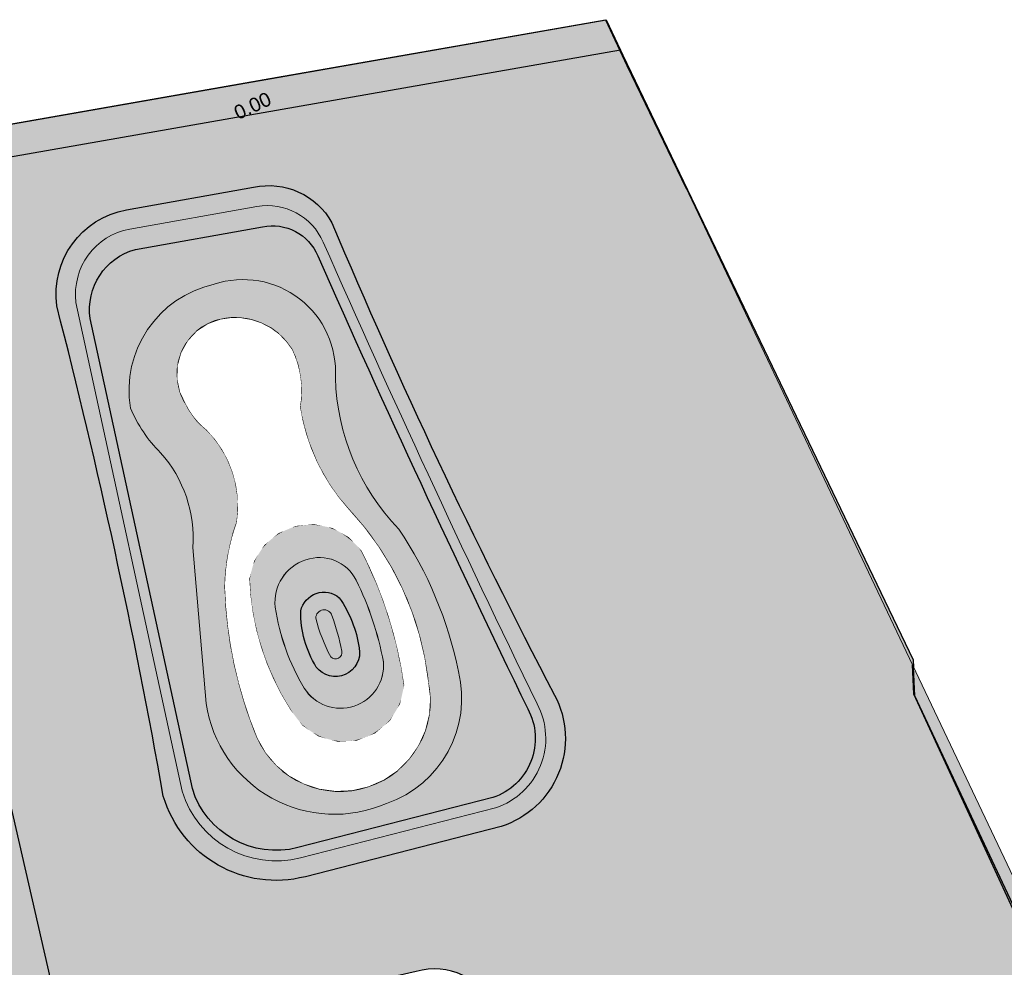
# Model space of a CAD drawing. Header units: metres. Extents: x -862 to 1262, y -354 to 644.
# Tile 302 of 315: x 268 to 359, y 187 to 274. Entities that reach past the tile are written whole.
import ezdxf

# ---------------------------------------------------------------- set-up
doc = ezdxf.new("R2010")
doc.units = ezdxf.units.M
doc.header["$LTSCALE"] = 0.5
doc.set_wipeout_variables(frame=1)
doc.layers.add('BPR_Verkehr_220520', color=7, linetype='Continuous')
doc.layers.add('LPB_Freiraum_220609', color=7, linetype='Continuous')
doc.styles.add('Arial', font='arial.ttf')

msp = doc.modelspace()

# ---------------------------------------------------------------- hatches: boundary and pattern name
at = {"layer": 'BPR_Verkehr_220520', "linetype": 'Continuous', "lineweight": 0, "true_color": 0xe4e6e5, "transparency": 33554687}
h = msp.add_hatch(color=254, dxfattribs=at)
edge = h.paths.add_edge_path()
edge.add_line((202.4660766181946, 161.7785059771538), (202.0204382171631, 163.7282255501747))
edge.add_line((202.0204382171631, 163.7282255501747), (204.945017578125, 164.396683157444))
edge.add_line((204.945017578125, 164.396683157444), (205.3906559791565, 162.4469635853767))
edge.add_line((205.3906559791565, 162.4469635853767), (217.0889734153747, 165.1207940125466))
edge.add_line((217.0889734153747, 165.1207940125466), (216.6433350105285, 167.0705135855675))
edge.add_line((216.6433350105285, 167.0705135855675), (219.5679143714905, 167.7389711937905))
edge.add_line((219.5679143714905, 167.7389711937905), (220.013552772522, 165.7892516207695))
edge.add_line((220.013552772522, 165.7892516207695), (231.7118702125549, 168.4630820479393))
edge.add_line((231.7118702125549, 168.4630820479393), (231.2662318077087, 170.4128016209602))
edge.add_line((231.2662318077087, 170.4128016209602), (234.1908111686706, 171.0812592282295))
edge.add_line((234.1908111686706, 171.0812592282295), (234.6364495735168, 169.1315396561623))
edge.add_line((234.6364495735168, 169.1315396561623), (246.3347670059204, 171.8053700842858))
edge.add_line((246.3347670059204, 171.8053700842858), (245.8891286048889, 173.755089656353))
edge.add_line((245.8891286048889, 173.755089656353), (248.8137079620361, 174.423547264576))
edge.add_line((248.8137079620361, 174.423547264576), (249.2593463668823, 172.473827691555))
edge.add_line((249.2593463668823, 172.473827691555), (260.9576637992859, 175.1476581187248))
edge.add_line((260.9576637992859, 175.1476581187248), (260.5120253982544, 177.0973776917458))
edge.add_line((260.5120253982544, 177.0973776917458), (263.4366047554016, 177.7658352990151))
edge.add_line((263.4366047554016, 177.7658352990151), (263.8822431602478, 175.8161157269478))
edge.add_line((263.8822431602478, 175.8161157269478), (272.4122663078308, 177.7657837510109))
edge.add_line((272.4122663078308, 177.7657837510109), (255.0769323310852, 253.6098751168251))
edge.add_line((255.0769323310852, 253.6098751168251), (183.9121679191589, 237.3440733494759))
edge.add_line((183.9121679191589, 237.3440733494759), (184.9371362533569, 232.8597183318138))
edge.add_line((184.9371362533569, 232.8597183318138), (186.1557109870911, 233.1382423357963))
edge.add_line((186.1557109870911, 233.1382423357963), (185.7100725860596, 235.0879619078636))
edge.add_line((185.7100725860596, 235.0879619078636), (188.6346519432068, 235.7564195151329))
edge.add_line((188.6346519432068, 235.7564195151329), (189.080290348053, 233.8066999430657))
edge.add_line((189.080290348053, 233.8066999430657), (200.7786077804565, 236.4805303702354))
edge.add_line((200.7786077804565, 236.4805303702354), (200.332969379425, 238.4302499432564))
edge.add_line((200.332969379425, 238.4302499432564), (203.2575487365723, 239.0987075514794))
edge.add_line((203.2575487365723, 239.0987075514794), (203.7031871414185, 237.1489879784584))
edge.add_line((203.7031871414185, 237.1489879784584), (215.4015045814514, 239.8228184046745))
edge.add_line((215.4015045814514, 239.8228184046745), (214.9558661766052, 241.7725379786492))
edge.add_line((214.9558661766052, 241.7725379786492), (217.8804455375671, 242.4409955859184))
edge.add_line((217.8804455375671, 242.4409955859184), (218.3260839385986, 240.4912760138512))
edge.add_line((218.3260839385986, 240.4912760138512), (230.0244013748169, 243.16510643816))
edge.add_line((230.0244013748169, 243.16510643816), (229.5787629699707, 245.1148260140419))
edge.add_line((229.5787629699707, 245.1148260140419), (232.5033423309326, 245.7832836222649))
edge.add_line((232.5033423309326, 245.7832836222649), (232.9489807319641, 243.8335640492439))
edge.add_line((232.9489807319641, 243.8335640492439), (245.5734149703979, 246.7190727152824))
edge.add_arc((246.9994578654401, 240.4799700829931), 6.399999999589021, 12.874672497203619, 102.87467247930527, ccw=False)
edge.add_line((253.2385604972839, 241.9060129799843), (265.6718720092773, 187.5088369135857))
edge.add_line((265.6718720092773, 187.5088369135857), (265.6718720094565, 187.5088369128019))
edge.add_arc((259.4327693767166, 186.0827940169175), 6.400000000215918, -77.12532752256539, 12.874672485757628, ccw=False)
edge.add_line((260.8588122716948, 179.8436913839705), (260.8588122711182, 179.8436913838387))
edge.add_line((260.8588122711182, 179.8436913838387), (200.2225335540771, 165.9843369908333))
edge.add_line((200.2225335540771, 165.9843369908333), (201.2475018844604, 161.4999819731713))
edge.add_line((201.2475018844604, 161.4999819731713), (202.4660766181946, 161.7785059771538))
at = {"layer": 'LPB_Freiraum_220609', "linetype": 'Continuous', "lineweight": 0, "true_color": 0xece5cf, "transparency": 33554687}
msp.add_hatch(color=254, dxfattribs=at).paths.add_polyline_path([(178.6527265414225, 249.1348789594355), (321.9931753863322, 274.2697263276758), (323.3273160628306, 271.4578962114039), (179.3220585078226, 246.2064741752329), (178.6527265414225, 249.1348789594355)])
at = {"layer": 'LPB_Freiraum_220609', "linetype": 'Continuous', "lineweight": 0, "true_color": 0xb9d3a7, "transparency": 33554687}
h = msp.add_hatch(color=9, dxfattribs=at)
edge = h.paths.add_edge_path()
edge.add_line((322.0748876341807, 274.0676159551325), (350.3944664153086, 215.0573267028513))
edge.add_line((350.3944664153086, 215.0573267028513), (350.4274281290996, 214.3358313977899))
edge.add_line((350.4274281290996, 214.3358313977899), (411.9253517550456, 84.7749292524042))
edge.add_line((411.9253517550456, 84.7749292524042), (412.3635110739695, 84.98062943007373))
edge.add_line((412.3635110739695, 84.98062943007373), (412.5024664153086, 85.06532670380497))
edge.add_line((412.5024664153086, 85.06532670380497), (424.2779033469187, 59.98261897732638))
edge.add_line((424.2779033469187, 59.98261897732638), (432.5690750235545, 42.36002070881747))
edge.add_line((432.5690750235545, 42.36002070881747), (455.9474683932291, -6.602675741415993))
edge.add_line((455.9474683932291, -6.602675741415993), (477.0514683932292, -52.42967573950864))
edge.add_line((477.0514683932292, -52.42967573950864), (475.4354683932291, -53.5256757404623))
edge.add_line((475.4354683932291, -53.5256757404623), (435.3024683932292, -80.99967574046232))
edge.add_line((435.3024683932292, -80.99967574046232), (423.0881585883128, -66.0478473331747))
edge.add_line((423.0881585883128, -66.0478473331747), (424.9030886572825, -64.96769785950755))
edge.add_arc((422.5450318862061, -62.85210562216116), 3.167990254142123, 318.1023032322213, 394.2332813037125)
edge.add_line((425.1641803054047, -61.06990927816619), (425.1641803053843, -61.06990927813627))
edge.add_line((425.1641803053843, -61.06990927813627), (412.8494548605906, -40.42128283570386))
edge.add_line((412.8494548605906, -40.42128283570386), (412.8494548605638, -40.42128283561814))
edge.add_arc((413.4581779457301, -40.23028170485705), 0.6379852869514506, 134.5948825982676, 197.4204714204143, ccw=False)
edge.add_line((413.0102552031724, -39.77597955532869), (413.0102552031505, -39.77597955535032))
edge.add_line((413.0102552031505, -39.77597955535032), (414.9848309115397, -37.05305774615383))
edge.add_line((414.9848309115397, -37.05305774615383), (413.3657392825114, -35.87894433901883))
edge.add_line((413.3657392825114, -35.87894433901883), (411.2374391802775, -38.81385067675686))
edge.add_arc((413.6535798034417, -40.23036565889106), 2.80075886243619, 149.6181087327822, 205.4168132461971)
edge.add_line((411.1239081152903, -41.43245191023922), (423.5648196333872, -62.28752670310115))
edge.add_line((423.5648196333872, -62.28752670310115), (423.5648196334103, -62.28752670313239))
edge.add_arc((422.8436778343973, -62.8180538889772), 0.8952678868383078, -48.71092162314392, 36.341049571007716, ccw=False)
edge.add_line((423.4344279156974, -63.49074916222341), (423.4344279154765, -63.49074916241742))
edge.add_line((423.4344279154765, -63.49074916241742), (421.7958729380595, -64.46592959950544))
edge.add_line((421.7958729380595, -64.46592959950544), (421.7779124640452, -64.4766187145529))
edge.add_line((421.7779124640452, -64.4766187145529), (339.5379799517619, 36.22702775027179))
edge.add_line((339.5379799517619, 36.22702775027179), (339.5384683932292, 36.22732425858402))
edge.add_line((339.5384683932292, 36.22732425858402), (338.0806447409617, 38.01154976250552))
edge.add_arc((337.6142115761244, 37.59025798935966), 0.6285273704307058, 42.08897963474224, 115.143575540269)
edge.add_line((337.3471578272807, 38.1592298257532), (287.9276134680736, 8.414038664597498))
edge.add_line((287.9276134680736, 8.414038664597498), (286.9077789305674, 9.671652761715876))
edge.add_line((286.9077789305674, 9.671652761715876), (286.4385447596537, 10.25029124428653))
edge.add_line((286.4385447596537, 10.25029124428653), (286.4385447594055, 10.2502912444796))
edge.add_arc((285.9321682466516, 9.599253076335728), 0.8247835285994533, 52.12427646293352, 113.6951029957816)
edge.add_line((285.6007128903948, 10.3545048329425), (285.6007128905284, 10.35450483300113))
edge.add_line((285.6007128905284, 10.35450483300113), (285.6007128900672, 10.35450483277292))
edge.add_arc((283.20053368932, 15.20445733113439), 5.411367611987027, 215.3819757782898, 296.33021673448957, ccw=False)
edge.add_line((278.788591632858, 12.07114171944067), (278.7885916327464, 12.0711417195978))
edge.add_line((278.7885916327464, 12.0711417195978), (242.3755595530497, -9.84554358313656))
edge.add_line((242.3755595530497, -9.84554358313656), (244.9539703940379, -14.12939195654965))
edge.add_line((244.9539703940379, -14.12939195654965), (240.2014576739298, -16.98988776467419))
edge.add_line((240.2014576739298, -16.98988776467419), (240.2014576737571, -16.98988776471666))
edge.add_arc((239.357761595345, -13.55802205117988), 3.534052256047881, 215.2700837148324, 283.8117927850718, ccw=False)
edge.add_line((236.4724227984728, -15.59869482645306), (236.4724227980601, -15.59869482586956))
edge.add_line((236.4724227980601, -15.59869482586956), (233.9170896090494, -12.01583647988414))
edge.add_line((233.9170896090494, -12.01583647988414), (233.916746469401, -12.01604265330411))
edge.add_line((233.916746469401, -12.01604265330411), (229.6881452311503, -6.088215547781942))
edge.add_line((229.6881452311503, -6.088215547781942), (229.6881452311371, -6.088215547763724))
edge.add_arc((243.8779914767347, 4.184012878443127), 17.51771712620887, 190.7550368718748, 215.9013056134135, ccw=False)
edge.add_line((226.6679906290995, 0.9150246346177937), (224.1946786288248, 11.63261858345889))
edge.add_line((224.1946786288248, 11.63261858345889), (226.5712021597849, 12.33406696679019))
edge.add_line((226.5712021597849, 12.33406696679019), (356.1992840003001, 52.57897257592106))
edge.add_line((356.1992840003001, 52.57897257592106), (356.1992840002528, 52.57897257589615))
edge.add_arc((358.1994825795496, 48.78204979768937), 4.291551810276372, 78.84654671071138, 117.78002117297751, ccw=False)
edge.add_line((359.0296290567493, 52.99254546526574), (359.0296290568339, 52.99254546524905))
edge.add_line((359.0296290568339, 52.99254546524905), (361.0699248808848, 54.21556213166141))
edge.add_arc((356.7566825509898, 47.83496521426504), 7.701693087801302, 55.94156046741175, 102.7178003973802)
edge.add_line((355.0611604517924, 55.34770647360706), (355.0536817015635, 55.36447319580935))
edge.add_line((355.0536817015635, 55.36447319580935), (333.5954948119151, 103.4042976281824))
edge.add_line((333.5954948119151, 103.4042976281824), (328.5468999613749, 114.7904445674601))
edge.add_arc((332.6920194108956, 119.860722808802), 6.549025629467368, 196.0418554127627, 230.7328703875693, ccw=False)
edge.add_line((326.3980123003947, 118.050968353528), (311.6159034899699, 182.7561805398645))
edge.add_line((311.6159034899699, 182.7561805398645), (311.615903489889, 182.7561805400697))
edge.add_arc((306.1585775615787, 180.6061278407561), 5.865588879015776, 21.50322500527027, 107.0002742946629)
edge.add_line((304.4436184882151, 186.2154101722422), (277.3155397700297, 180.014208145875))
edge.add_arc((276.1554659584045, 185.1900255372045), 5.304230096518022, 191.8348310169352, 282.6331175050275, ccw=False)
edge.add_line((270.9639884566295, 184.1021752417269), (255.0077515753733, 253.594062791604))
edge.add_line((255.0077515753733, 253.594062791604), (181.4750184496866, 236.7870253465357))
edge.add_line((181.4750184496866, 236.7870253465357), (178.6527265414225, 249.1348789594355))
edge.add_line((178.6527265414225, 249.1348789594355), (290.3810990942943, 268.724538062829))
edge.add_line((290.3810990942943, 268.724538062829), (321.9573718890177, 274.2634481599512))
edge.add_line((321.9573718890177, 274.2634481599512), (323.9137083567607, 270.0362813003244))
edge.add_line((323.9137083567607, 270.0362813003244), (329.3900353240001, 258.6564105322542))
edge.add_line((329.3900353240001, 258.6564105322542), (322.0748876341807, 274.0676159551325))
at = {"layer": 'LPB_Freiraum_220609', "linetype": 'Continuous', "lineweight": 0, "true_color": 0x9daabf, "transparency": 33554687}
h = msp.add_hatch(color=253, dxfattribs=at)
edge = h.paths.add_edge_path()
edge.add_line((278.4668181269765, 253.017754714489), (290.212577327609, 255.0936229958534))
edge.add_line((290.212577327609, 255.0936229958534), (290.2125773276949, 255.0936229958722))
edge.add_arc((291.1728476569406, 250.6903242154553), 4.506790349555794, 22.502971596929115, 102.3024337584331, ccw=False)
edge.add_line((295.3364895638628, 252.4152141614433), (295.3364895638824, 252.415214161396))
edge.add_arc((1459.11129275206, 766.3043195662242), 1272.184658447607, 203.8248586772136, 205.9040723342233)
edge.add_arc((309.687036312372, 207.7737950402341), 5.762312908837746, -71.55312754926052, 28.580528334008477, ccw=False)
edge.add_line((311.5103772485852, 202.3075643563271), (293.4896936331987, 197.6838191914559))
edge.add_line((293.4896936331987, 197.6838191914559), (293.4896936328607, 197.6838191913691))
edge.add_arc((291.4759128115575, 205.5323717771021), 8.10278291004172, 197.1014697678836, 284.3905143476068, ccw=False)
edge.add_line((283.7313906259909, 203.1496281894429), (283.7313906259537, 203.1496281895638))
edge.add_line((283.7313906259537, 203.1496281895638), (274.2828561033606, 246.6169603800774))
edge.add_arc((280.0118372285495, 247.4399853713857), 5.787797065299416, 105.4825120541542, 188.1751733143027, ccw=False)

# ---------------------------------------------------------------- linework, layer by layer
at = {"layer": 'LPB_Freiraum_220609', "color": 255, "linetype": 'Continuous', "lineweight": 30, "transparency": 33554687, "flags": 128}
msp.add_lwpolyline([(178.6527265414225, 249.1348789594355), (321.9931753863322, 274.2697263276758), (323.3273160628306, 271.4578962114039), (179.3220585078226, 246.2064741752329)], close=True, dxfattribs=at)
at = {"layer": 'LPB_Freiraum_220609', "color": 255, "linetype": 'Continuous', "lineweight": 25, "transparency": 33554687, "elevation": 62.7, "flags": 128}
msp.add_lwpolyline([(361.0699248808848, 54.21556213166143, 0.2069819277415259), (355.0611604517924, 55.34770647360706), (355.0536817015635, 55.36447319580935), (333.5954948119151, 103.4042976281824), (328.5468999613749, 114.7904445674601, -0.1525348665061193), (326.3980123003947, 118.050968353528), (311.6159034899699, 182.7561805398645), (311.615903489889, 182.7561805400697, 0.3913776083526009), (304.4436184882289, 186.2154101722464), (277.3155397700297, 180.014208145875, -0.4183002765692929), (270.9639884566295, 184.1021752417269), (255.0077515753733, 253.594062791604), (181.4750184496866, 236.7870253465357), (178.6527265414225, 249.1348789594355), (290.3810990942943, 268.724538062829), (321.9573718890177, 274.2634481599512), (323.9137083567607, 270.0362813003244), (329.3900353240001, 258.6564105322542)], format="xyb", dxfattribs=at)
for points in [[(322.0748876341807, 274.0676159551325), (350.3944664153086, 215.0573267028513), (350.4274281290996, 214.3358313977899)], [(350.307296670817, 214.5889186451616), (350.4299506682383, 211.9041589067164), (377.3969506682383, 153.41115890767), (395.6889506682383, 114.178158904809), (410.4539506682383, 84.08415890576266), (410.4748881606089, 84.09398831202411), (350.5474664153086, 211.708326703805), (350.4274281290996, 214.3358313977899)]]:
    msp.add_lwpolyline(points, dxfattribs=at)
at = {"layer": 'LPB_Freiraum_220609', "color": 255, "linetype": 'Continuous', "lineweight": 18, "transparency": 33554687, "flags": 128}
msp.add_lwpolyline([(448.4603577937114, -51.26779615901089), (455.4086978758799, -47.21759276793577), (470.4772607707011, -38.42604187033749), (324.0979689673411, 269.8520654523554)], dxfattribs=at)
at = {"layer": 'LPB_Freiraum_220609', "color": 255, "linetype": 'Continuous', "lineweight": 30, "transparency": 33554687, "elevation": 62.7, "flags": 128}
for points in [[(277.6388516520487, 256.6887133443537), (289.394805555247, 258.7663833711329, -0.3319306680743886), (296.6408272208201, 255.4859821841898, 0.02106330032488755), (317.2285718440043, 211.799383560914, -0.4683279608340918), (312.2946687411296, 199.6412135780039), (294.1880414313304, 194.9954169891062, -0.4037846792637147), (281.0475765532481, 202.4558991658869), (281.0475765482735, 202.4558991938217, 0.01890784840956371), (271.192022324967, 247.795697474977), (271.1920223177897, 247.7956975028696, -0.400499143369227)], [(278.4668195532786, 253.0177568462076), (290.2125787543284, 255.0936251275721, -0.362979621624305), (295.3364909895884, 252.4152162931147), (295.336491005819, 252.415216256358, 0.009072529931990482), (314.7471874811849, 210.5304499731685), (314.747187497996, 210.5304499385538), (314.7471874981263, 210.5304499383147, -0.4670178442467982), (311.5103786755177, 202.3075664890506), (311.5103786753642, 202.3075664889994), (293.489695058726, 197.6838213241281, -0.400422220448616), (283.7313920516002, 203.1496303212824), (274.2828575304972, 246.6169625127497, -0.3773333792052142)], [(292.9604421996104, 243.7297772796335), (292.960442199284, 243.7297772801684, 0.3204175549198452), (286.3556747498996, 246.5434385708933), (286.3556747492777, 246.5434385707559, 0.5204477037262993), (283.1447877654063, 238.6889020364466, 0.1073223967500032), (285.0514839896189, 236.3264523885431), (285.051483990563, 236.3264523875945, -0.238324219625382), (287.8431122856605, 227.7630450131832), (287.8431122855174, 227.7630450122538, 0.08217954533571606), (286.7484175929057, 221.8218921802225), (286.7484175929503, 221.8218921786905, 0.09153508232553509), (289.7625562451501, 207.7949289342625), (289.7625562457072, 207.7949289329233), (289.7625562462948, 207.794928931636, 0.3829960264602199), (300.0028148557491, 203.3307389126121), (300.0028148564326, 203.3307389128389, 0.3829960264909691), (305.5423378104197, 213.031541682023, 0.16220624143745), (298.1356215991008, 229.0291094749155, -0.145557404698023), (293.6906922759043, 238.4507483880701), (293.6906922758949, 238.4507483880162, 0.1564821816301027), (292.9604421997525, 243.7297772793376)], [(299.3817160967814, 225.1502753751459, -0.08355799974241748), (303.3271683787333, 212.7243221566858, -0.7575825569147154), (292.8207291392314, 210.4054803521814, -0.1356671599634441), (289.0036421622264, 222.5703016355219, -0.6889946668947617)], [(297.3228679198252, 220.794863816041), (297.3228679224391, 220.7948638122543, -0.1140350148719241), (299.1601477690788, 216.1555301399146), (299.1601477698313, 216.1555301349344, -0.3489261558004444), (297.8795186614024, 213.6960020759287), (297.8795186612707, 213.69600207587, -0.3489261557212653), (295.1942338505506, 214.3877640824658), (295.1942338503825, 214.3877640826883), (295.1942338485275, 214.3877640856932, -0.1425152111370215), (293.7590337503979, 219.5749296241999), (293.7590337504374, 219.5749296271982), (293.7590337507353, 219.5749296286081, -0.5677500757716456), (297.3228679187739, 220.7948638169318)]]:
    msp.add_lwpolyline(points, format="xyb", close=True, dxfattribs=at)
at = {"layer": 'LPB_Freiraum_220609', "color": 255, "linetype": 'Continuous', "lineweight": 5, "transparency": 33554687, "elevation": 62.7, "flags": 128}
msp.add_lwpolyline([(277.951908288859, 254.9073453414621), (289.7014850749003, 256.9838883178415, -0.347385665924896), (295.8394223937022, 253.6802754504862), (295.8394224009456, 253.680275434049, 0.009255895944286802), (315.6108629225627, 210.9741278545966), (315.6108629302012, 210.9741278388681), (315.610862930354, 210.9741278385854, -0.4675674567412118), (311.7836339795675, 201.3755079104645), (311.7836339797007, 201.3755079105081), (293.7309492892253, 196.7435519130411, -0.4017708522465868), (282.7912803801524, 202.904502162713), (272.9665933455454, 248.1022980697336, -0.3970636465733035), (277.951908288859, 254.9073453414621)], format="xyb", dxfattribs=at)
for points in [[(296.9573131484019, 241.1452103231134, 0.531057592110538), (285.7520315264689, 249.7998331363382), (285.7520315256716, 249.7998331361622, 0.3987884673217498), (278.0073541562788, 238.3484479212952), (278.0073541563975, 238.348447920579, 0.09813653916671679), (280.7953871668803, 234.2093353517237, -0.2015515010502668), (283.7898611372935, 225.4351200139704), (285.0188817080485, 211.0110139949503, 0.4947118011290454), (301.6903471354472, 201.7720016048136, 0.3877211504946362), (308.3534521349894, 213.964426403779), (308.3534521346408, 213.9644264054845, 0.09814181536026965), (302.81864477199, 227.1548910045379), (302.8186447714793, 227.1548910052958, -0.1865543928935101)], [(294.2144520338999, 224.299539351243, -0.3770418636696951), (298.8781130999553, 222.4188956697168, -0.06828295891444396), (301.4074185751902, 214.8528779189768, -0.344825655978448), (298.6960991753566, 210.7705085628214), (298.6960991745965, 210.7705085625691, -0.3448256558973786), (294.0819994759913, 212.4218947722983), (294.0819994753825, 212.421894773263), (294.08199947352, 212.4218947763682, -0.09873399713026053), (291.3950874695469, 219.9356098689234), (291.3950874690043, 219.9356098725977, -0.355490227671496)], [(294.2187043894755, 224.3009505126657, -0.3770418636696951), (298.8823654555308, 222.4203068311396), (298.8823654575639, 222.4203068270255, -0.06828295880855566), (301.4116709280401, 214.8542890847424), (301.4116709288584, 214.8542890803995, -0.344825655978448), (298.7003515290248, 210.7719197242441, -0.3448256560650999), (294.0862518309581, 212.4233059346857, -0.09873399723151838), (291.3993398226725, 219.9370210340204, -0.355490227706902)], [(296.6441310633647, 219.1506925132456, -0.0358457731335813), (297.5578486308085, 215.8697846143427), (297.5578486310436, 215.8697846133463, -0.3416017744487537), (297.2531375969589, 215.1994671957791), (297.2531375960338, 215.1994671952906, -0.3416017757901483), (296.5277473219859, 215.3258918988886, -0.06184156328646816), (295.1535575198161, 218.915226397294, -0.3717129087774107), (295.7972861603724, 219.675853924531, -0.3717129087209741)]]:
    msp.add_lwpolyline(points, format="xyb", close=True, dxfattribs=at)

# ---------------------------------------------------------------- texts
at = {"layer": 'LPB_Freiraum_220609', "color": 255, "transparency": 33554687, "insert": (287.4202274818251, 266.1607921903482, 62.7), "char_height": 1.3, "width": 3.767635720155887, "attachment_point": 1, "rotation": 24.871781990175, "line_spacing_factor": 1.004016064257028, "style": 'Arial'}
msp.add_mtext('0.00', dxfattribs=at)

# ---------------------------------------------------------------- next in the draw order: wipeouts: each hides what was drawn before it
at = {"color": 255, "linetype": 'Continuous', "lineweight": 5, "transparency": 33554526}
msp.add_wipeout([(305.7270092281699, 211.51571924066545), (305.6329300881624, 209.99159183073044), (305.2632367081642, 208.50999065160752), (304.63025926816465, 207.12033069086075), (303.75510909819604, 205.86896047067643), (302.6669745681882, 204.79761621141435), (301.40214760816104, 203.94202986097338), (300.00281342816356, 203.33073677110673), (298.5156428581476, 202.984125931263), (296.99023680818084, 202.91375725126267), (296.1798705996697, 203.0252978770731), (296.1798705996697, 207.75361924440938), (297.151417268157, 207.48575249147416), (298.9523007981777, 207.58515472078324), (300.62772550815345, 208.25299778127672), (302.00316581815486, 209.41971381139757), (302.9353448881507, 210.9637683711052), (303.3271669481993, 212.7243200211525), (303.0638178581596, 214.34011737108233), (302.7333708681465, 215.9435381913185), (302.3363961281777, 217.5317965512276), (301.8735832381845, 219.10213338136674), (301.34573617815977, 220.65182078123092), (300.7537719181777, 222.17816670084), (300.0987187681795, 223.67851963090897), (299.3817146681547, 225.15027324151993), (298.1986963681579, 226.39826435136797), (296.6983202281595, 227.2384343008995), (296.1798705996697, 227.34829682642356), (296.1798705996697, 231.67768371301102), (296.5227254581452, 231.11749761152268), (297.2914237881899, 230.0441483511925), (298.1356201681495, 229.02910734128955), (299.60519258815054, 227.33660702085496), (300.93408205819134, 225.53154381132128), (302.1137024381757, 223.6255804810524), (303.13643200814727, 221.63103175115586), (303.9956627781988, 219.56078468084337), (304.68584312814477, 217.42821545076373), (305.20251369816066, 215.24710291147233), (305.5423363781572, 213.03153954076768)], dxfattribs=at).dxf.layer = 'LPB_Freiraum_220609'

# ---------------------------------------------------------------- next in the draw order: wipeouts: each hides what was drawn before it
msp.add_wipeout([(296.17987059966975, 231.67768371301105), (296.17987059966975, 227.3482968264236), (295.01607819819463, 227.5949112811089), (293.30388566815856, 227.435503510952), (291.7163627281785, 226.77460638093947), (290.3968711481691, 225.67190240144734), (289.46456802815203, 224.2269716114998), (289.0036407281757, 222.57029950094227), (289.1133520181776, 220.96115322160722), (289.33122363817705, 219.36305428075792), (289.65626556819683, 217.78326441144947), (290.08700083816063, 216.22896218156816), (290.62147218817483, 214.70721034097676), (291.2572509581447, 213.22492371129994), (291.99144819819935, 211.78883782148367), (292.8207277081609, 210.40547821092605), (293.91717868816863, 208.97339667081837), (295.4126692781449, 207.96514560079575), (296.17987059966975, 207.7536192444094), (296.17987059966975, 203.02529787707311), (295.4774712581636, 203.12197770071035), (294.02780059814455, 203.6018426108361), (292.6895748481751, 204.33734733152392), (291.50742706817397, 205.30396100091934), (290.5207847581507, 206.46944473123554), (289.7625548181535, 207.7949268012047), (289.1081156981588, 209.47521754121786), (288.5310205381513, 211.18361700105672), (288.0324712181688, 212.91656712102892), (287.6135060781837, 214.67045872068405), (287.27499768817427, 216.44163901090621), (287.0176510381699, 218.2264191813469), (286.84200210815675, 220.02108210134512), (286.74841615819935, 221.8218900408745), (286.7777780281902, 222.57980913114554), (286.8381794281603, 223.33588791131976), (286.92951885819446, 224.08885575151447), (287.05164280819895, 224.83744723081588), (287.2043460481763, 225.5804042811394), (287.38737193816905, 226.3164783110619), (287.6004129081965, 227.04443229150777), (287.84311085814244, 227.76304288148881), (287.9530278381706, 228.92521819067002), (287.92655226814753, 230.0922795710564), (287.7640460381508, 231.24827479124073), (287.46773039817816, 232.37740288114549), (287.04165559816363, 233.4642301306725), (286.49164552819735, 234.49390102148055), (285.82521810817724, 235.45234127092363), (285.05148255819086, 236.3264502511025), (284.7601953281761, 236.57412390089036), (284.4825576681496, 236.8370075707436), (284.21936277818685, 237.1143502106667), (283.9713625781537, 237.4053594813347), (283.73926559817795, 237.70920398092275), (283.5237349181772, 238.02501566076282), (283.32538629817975, 238.3518922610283), (283.1447863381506, 238.68889990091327), (282.6035576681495, 239.80445542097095), (282.3429321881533, 241.01667085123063), (282.3778440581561, 242.2560953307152), (282.70629303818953, 243.4517178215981), (283.3094611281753, 244.53503686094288), (284.1527906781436, 245.4439852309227), (285.1879643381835, 246.12648606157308), (286.3556733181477, 246.54343643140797), (287.3029670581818, 246.67685509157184), (288.25950079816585, 246.6623918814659), (289.2023277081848, 246.50039377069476), (290.1088297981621, 246.19474702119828), (290.95726047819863, 245.7527839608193), (291.72726628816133, 245.18510710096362), (292.4003751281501, 244.5053347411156), (292.96044076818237, 243.7297751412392), (293.2296658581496, 243.10881181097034), (293.449934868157, 242.46884371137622), (293.61992164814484, 241.81372380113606), (293.73860278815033, 241.1473962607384), (293.80526375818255, 240.47387275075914), (293.819503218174, 239.79720825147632), (293.7812354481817, 239.1214766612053), (293.69069084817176, 238.45074625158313), (293.9372608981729, 237.1537578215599), (294.2768405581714, 235.87795947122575), (294.70765695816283, 234.63001195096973), (295.2274608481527, 233.4164306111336), (295.8335384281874, 232.24355135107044)], dxfattribs=at).dxf.layer = 'LPB_Freiraum_220609'

doc.saveas('drawing.dxf')
